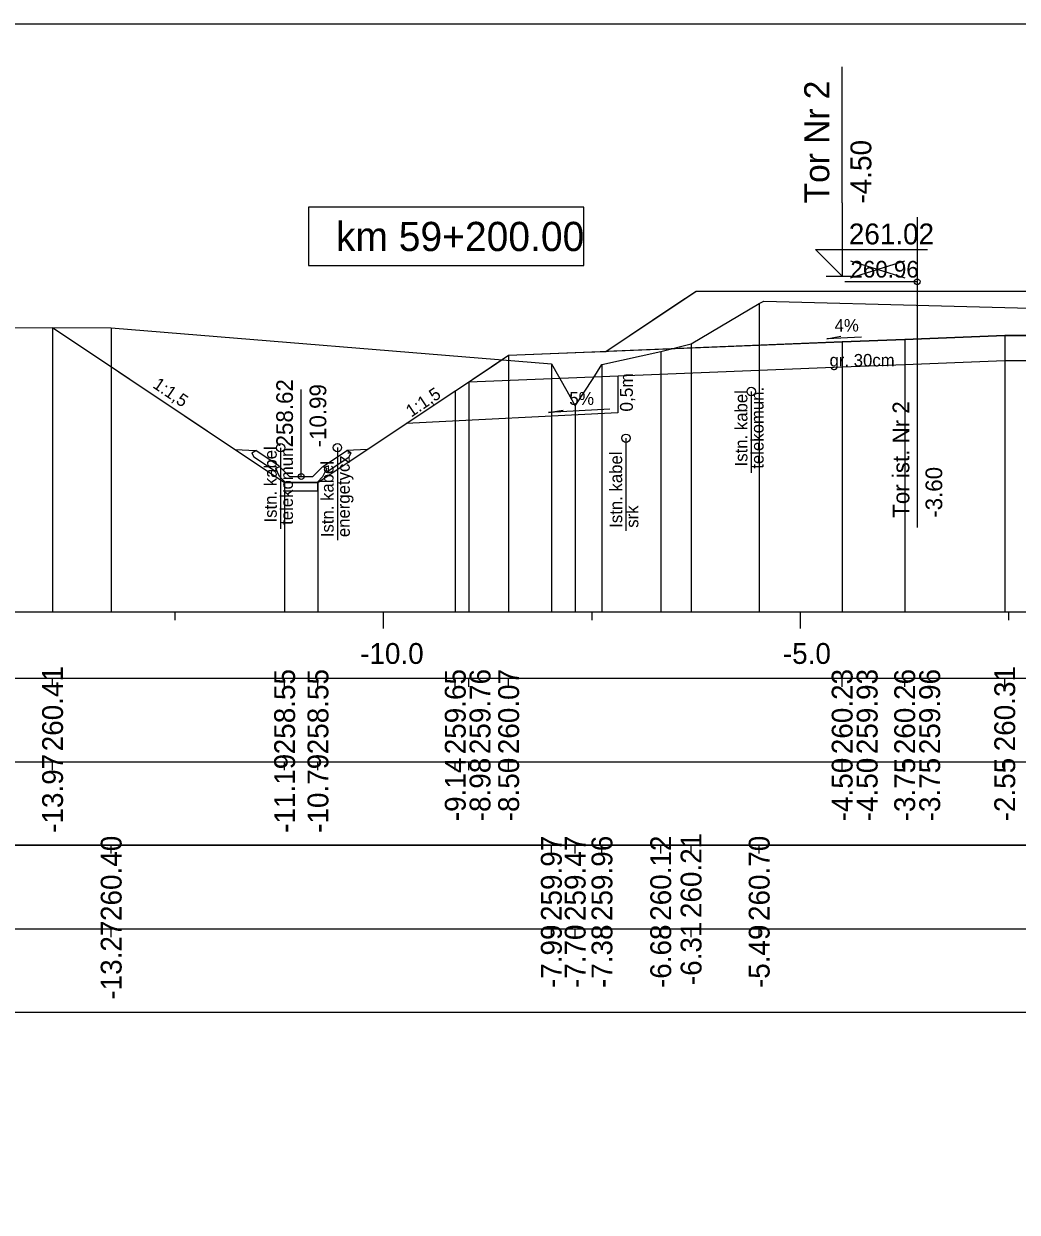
# Model space of a CAD drawing. Extents: x 6516023 to 6560129, y 5513077 to 5529206.
# Drawn here: x 6517481.4 to 6517493.31, y 5514565.91 to 5514580.16 of the extents above; entities that cross this region are included whole.
import ezdxf

# ---------------------------------------------------------------- set-up
doc = ezdxf.new("R2010")
doc.units = 0
for name, color, linetype in [('IR_default', 7, 'Continuous'), ('TOR_PRZEK_P-kable', 7, 'Continuous'), ('TOR_PRZEK_P-komponent', 7, 'Continuous'), ('TOR_PRZEK_P-odwodnienie', 7, 'Continuous'), ('TOR_PRZEK_P-opisy', 7, 'Continuous'), ('TOR_PRZEK_P-schodkowanie+wymiana', 7, 'Continuous'), ('TOR_PRZEK_P-tabelka istniejace', 7, 'Continuous'), ('TOR_PRZEK_P-tabelka projektowane', 7, 'Continuous'), ('TOR_PRZEK_P-teren istniejacy', 7, 'Continuous'), ('TOR_PRZEK_P-tory istniejace', 7, 'Continuous'), ('TOR_PRZEK_P-tory projektowane', 7, 'Continuous'), ('TOR_PRZEK_P-uklad odniesienia', 7, 'Continuous'), ('TOR_PRZEK_P-warstwa ochronna I', 7, 'Continuous'), ('TOR_PRZEK_P-warstwa ochronna II', 7, 'Continuous'), ('TOR_PS_T-skarpy projektowane', 7, 'Continuous'), ('TOR_RAMKI-ramka+tabelka 1', 7, 'Continuous')]:
    doc.layers.add(name, color=color, linetype=linetype)

msp = doc.modelspace()

# ---------------------------------------------------------------- linework, layer by layer
at = {"layer": 'IR_default'}
msp.add_lwpolyline([(6517481.742, 5514576.513), (6517484.118, 5514574.929), (6517484.526, 5514574.657), (6517484.836, 5514574.657), (6517484.926, 5514574.657), (6517486.206, 5514575.511), (6517486.573, 5514575.755), (6517486.574, 5514575.755), (6517486.575, 5514575.756), (6517487.07, 5514576.086), (6517487.213, 5514576.181), (6517488.117, 5514576.217), (6517488.378, 5514576.228), (6517489.22, 5514576.789), (6517489.463, 5514576.951), (6517492.179, 5514576.951), (6517492.963, 5514576.951), (6517493.739, 5514576.951)], dxfattribs=at)
at = {"layer": 'TOR_PRZEK_P-kable'}
for p, q in [((6517490.122, 5514575.747), (6517490.122, 5514574.773)), ((6517488.62, 5514575.187), (6517488.62, 5514574.077)), ((6517484.477, 5514575.073), (6517484.477, 5514574.1)), ((6517485.159, 5514575.074), (6517485.159, 5514573.964))]:
    msp.add_line(p, q, dxfattribs=at)
for centre in [(6517490.122, 5514575.747), (6517488.62, 5514575.187), (6517484.477, 5514575.073), (6517485.159, 5514575.074)]:
    msp.add_circle(centre, 0.05, dxfattribs=at)
at = {"layer": 'TOR_PRZEK_P-komponent'}
msp.add_lwpolyline([(6517489.463, 5514576.951), (6517492.963, 5514576.951), (6517493.963, 5514576.951), (6517497.463, 5514576.951), (6517498.013, 5514576.952), (6517501.513, 5514576.952), (6517502.858, 5514576.055), (6517499.013, 5514576.209), (6517495.713, 5514576.341), (6517494.963, 5514576.371), (6517493.763, 5514576.419), (6517493.163, 5514576.419), (6517491.963, 5514576.371), (6517491.213, 5514576.341), (6517488.378, 5514576.228)], close=True, dxfattribs=at)
at = {"layer": 'TOR_PRZEK_P-odwodnienie'}
for p, q in [((6517484.726, 5514574.727), (6517484.726, 5514575.771)), ((6517484.461, 5514574.853), (6517484.181, 5514575.04)), ((6517484.991, 5514574.853), (6517485.271, 5514575.04)), ((6517484.417, 5514574.786), (6517484.156, 5514574.961)), ((6517485.035, 5514574.786), (6517485.296, 5514574.961)), ((6517484.428, 5514574.803), (6517484.417, 5514574.786)), ((6517484.419, 5514574.822), (6517484.466, 5514574.846)), ((6517484.461, 5514574.853), (6517484.453, 5514574.84)), ((6517484.586, 5514574.727), (6517484.466, 5514574.846)), ((6517484.586, 5514574.727), (6517484.866, 5514574.727)), ((6517484.866, 5514574.727), (6517484.986, 5514574.846)), ((6517484.986, 5514574.846), (6517485.034, 5514574.822)), ((6517484.991, 5514574.853), (6517484.999, 5514574.84)), ((6517485.024, 5514574.803), (6517485.035, 5514574.786)), ((6517484.536, 5514574.657), (6517484.916, 5514574.657))]:
    msp.add_line(p, q, dxfattribs=at)
for points in [[(6517483.935, 5514575.052), (6517484.181, 5514575.04)], [(6517484.131, 5514575.013), (6517484.181, 5514575.04)], [(6517484.131, 5514575.013), (6517484.156, 5514574.961)], [(6517485.518, 5514575.052), (6517485.271, 5514575.04)], [(6517485.321, 5514575.013), (6517485.271, 5514575.04)], [(6517485.321, 5514575.013), (6517485.296, 5514574.961)], [(6517484.453, 5514574.84), (6517484.418, 5514574.822)], [(6517484.418, 5514574.822), (6517484.428, 5514574.803)], [(6517484.466, 5514574.727), (6517484.419, 5514574.822)], [(6517484.536, 5514574.657), (6517484.466, 5514574.727)], [(6517484.916, 5514574.657), (6517484.986, 5514574.727)], [(6517484.986, 5514574.727), (6517485.034, 5514574.822)], [(6517484.999, 5514574.84), (6517485.034, 5514574.822)], [(6517485.034, 5514574.822), (6517485.024, 5514574.803)], [(6517484.526, 5514574.657), (6517484.525, 5514574.658), (6517484.526, 5514574.657), (6517484.525, 5514574.657), (6517484.526, 5514574.657), (6517484.526, 5514574.657), (6517484.526, 5514574.657), (6517484.526, 5514574.658)], [(6517484.526, 5514574.657), (6517484.526, 5514574.657), (6517484.526, 5514574.657), (6517484.526, 5514574.656), (6517484.526, 5514574.657), (6517484.527, 5514574.656), (6517484.526, 5514574.657), (6517484.527, 5514574.657)], [(6517484.926, 5514574.657), (6517484.526, 5514574.657), (6517484.526, 5514574.557), (6517484.926, 5514574.557), (6517484.926, 5514574.657)], [(6517484.926, 5514574.657), (6517484.925, 5514574.658), (6517484.926, 5514574.657), (6517484.925, 5514574.657), (6517484.926, 5514574.657), (6517484.926, 5514574.657), (6517484.926, 5514574.657), (6517484.926, 5514574.658)], [(6517484.926, 5514574.657), (6517484.926, 5514574.657), (6517484.926, 5514574.657), (6517484.926, 5514574.656), (6517484.926, 5514574.657), (6517484.927, 5514574.656), (6517484.926, 5514574.657), (6517484.927, 5514574.657)]]:
    msp.add_lwpolyline(points, dxfattribs=at)
msp.add_circle((6517484.726, 5514574.727), 0.035, dxfattribs=at)
at = {"layer": 'TOR_PRZEK_P-opisy'}
msp.add_lwpolyline([(6517491.446, 5514576.399), (6517491.028, 5514576.38), (6517491.196, 5514576.409)], dxfattribs=at)
at = {"layer": 'TOR_PRZEK_P-schodkowanie+wymiana'}
for p, q in [((6517488.521, 5514575.933), (6517488.521, 5514575.49)), ((6517488.521, 5514575.49), (6517485.985, 5514575.363))]:
    msp.add_line(p, q, dxfattribs=at)
at = {"layer": 'TOR_PRZEK_P-tabelka istniejace'}
for p, q in [((6517482.446, 5514570.206), (6517482.446, 5514570.306)), ((6517487.725, 5514570.206), (6517487.725, 5514570.306)), ((6517488.011, 5514570.206), (6517488.011, 5514570.306)), ((6517488.332, 5514570.206), (6517488.332, 5514570.306)), ((6517489.037, 5514570.206), (6517489.037, 5514570.306)), ((6517489.401, 5514570.206), (6517489.401, 5514570.306)), ((6517490.218, 5514570.206), (6517490.218, 5514570.306)), ((6517452.663, 5514569.306), (6517538.463, 5514569.306)), ((6517482.446, 5514569.206), (6517482.446, 5514569.306)), ((6517487.725, 5514569.206), (6517487.725, 5514569.306)), ((6517488.011, 5514569.206), (6517488.011, 5514569.306)), ((6517488.332, 5514569.206), (6517488.332, 5514569.306)), ((6517489.037, 5514569.206), (6517489.037, 5514569.306)), ((6517489.401, 5514569.206), (6517489.401, 5514569.306)), ((6517490.218, 5514569.206), (6517490.218, 5514569.306))]:
    msp.add_line(p, q, dxfattribs=at)
for points in [[(6517490.218, 5514576.804), (6517490.218, 5514573.306), (6517490.218, 5514573.176), (6517490.218, 5514573.106)], [(6517482.446, 5514576.511), (6517482.446, 5514573.306), (6517482.446, 5514573.176), (6517482.446, 5514573.106)], [(6517489.401, 5514576.32), (6517489.401, 5514573.306), (6517489.401, 5514573.176), (6517489.401, 5514573.106)], [(6517489.037, 5514576.228), (6517489.037, 5514573.306), (6517489.037, 5514573.176), (6517489.037, 5514573.106)], [(6517487.725, 5514576.077), (6517487.725, 5514573.306), (6517487.725, 5514573.176), (6517487.725, 5514573.106)], [(6517488.332, 5514576.069), (6517488.332, 5514573.306), (6517488.332, 5514573.176), (6517488.332, 5514573.106)], [(6517488.011, 5514575.577), (6517488.011, 5514573.306), (6517488.011, 5514573.176), (6517488.011, 5514573.106)]]:
    msp.add_lwpolyline(points, dxfattribs=at)
msp.add_lwpolyline([(6517452.663, 5514570.306), (6517452.663, 5514568.306), (6517538.463, 5514568.306), (6517538.463, 5514570.306)], close=True, dxfattribs=at)
at = {"layer": 'TOR_PRZEK_P-tabelka projektowane'}
for p, q in [((6517481.743, 5514572.206), (6517481.743, 5514572.306)), ((6517484.526, 5514572.206), (6517484.526, 5514572.306)), ((6517484.926, 5514572.206), (6517484.926, 5514572.306)), ((6517486.573, 5514572.206), (6517486.573, 5514572.306)), ((6517486.734, 5514572.206), (6517486.734, 5514572.306)), ((6517487.213, 5514572.206), (6517487.213, 5514572.306)), ((6517491.213, 5514572.206), (6517491.213, 5514572.306)), ((6517491.213, 5514572.206), (6517491.213, 5514572.306)), ((6517491.963, 5514572.206), (6517491.963, 5514572.306)), ((6517491.963, 5514572.206), (6517491.963, 5514572.306)), ((6517493.163, 5514572.206), (6517493.163, 5514572.306)), ((6517493.163, 5514572.206), (6517493.163, 5514572.306)), ((6517452.663, 5514571.306), (6517538.463, 5514571.306)), ((6517481.743, 5514571.206), (6517481.743, 5514571.306)), ((6517484.526, 5514571.206), (6517484.526, 5514571.306)), ((6517484.926, 5514571.206), (6517484.926, 5514571.306)), ((6517486.573, 5514571.206), (6517486.573, 5514571.306)), ((6517486.734, 5514571.206), (6517486.734, 5514571.306)), ((6517487.213, 5514571.206), (6517487.213, 5514571.306)), ((6517491.213, 5514571.206), (6517491.213, 5514571.306)), ((6517491.213, 5514571.206), (6517491.213, 5514571.306)), ((6517491.963, 5514571.206), (6517491.963, 5514571.306)), ((6517491.963, 5514571.206), (6517491.963, 5514571.306)), ((6517493.163, 5514571.206), (6517493.163, 5514571.306)), ((6517493.163, 5514571.206), (6517493.163, 5514571.306))]:
    msp.add_line(p, q, dxfattribs=at)
for points in [[(6517481.743, 5514576.513), (6517481.743, 5514573.306), (6517481.743, 5514573.176), (6517481.743, 5514573.106)], [(6517491.213, 5514576.341), (6517491.213, 5514573.306), (6517491.213, 5514573.176), (6517491.213, 5514573.106)], [(6517491.963, 5514576.371), (6517491.963, 5514573.306), (6517491.963, 5514573.176), (6517491.963, 5514573.106)], [(6517493.163, 5514576.419), (6517493.163, 5514573.306), (6517493.163, 5514573.176), (6517493.163, 5514573.106)], [(6517487.213, 5514576.181), (6517487.213, 5514573.306), (6517487.213, 5514573.176), (6517487.213, 5514573.106)], [(6517491.213, 5514576.041), (6517491.213, 5514573.306), (6517491.213, 5514573.176), (6517491.213, 5514573.106)], [(6517491.963, 5514576.071), (6517491.963, 5514573.306), (6517491.963, 5514573.176), (6517491.963, 5514573.106)], [(6517493.163, 5514576.119), (6517493.163, 5514573.306), (6517493.163, 5514573.176), (6517493.163, 5514573.106)], [(6517486.573, 5514575.755), (6517486.573, 5514573.306), (6517486.573, 5514573.176), (6517486.573, 5514573.106)], [(6517486.734, 5514575.862), (6517486.734, 5514573.306), (6517486.734, 5514573.176), (6517486.734, 5514573.106)], [(6517484.526, 5514574.657), (6517484.526, 5514573.306), (6517484.526, 5514573.176), (6517484.526, 5514573.106)], [(6517484.926, 5514574.657), (6517484.926, 5514573.306), (6517484.926, 5514573.176), (6517484.926, 5514573.106)]]:
    msp.add_lwpolyline(points, dxfattribs=at)
msp.add_lwpolyline([(6517452.663, 5514572.306), (6517452.663, 5514570.306), (6517538.463, 5514570.306), (6517538.463, 5514572.306)], close=True, dxfattribs=at)
at = {"layer": 'TOR_PRZEK_P-teren istniejacy'}
msp.add_lwpolyline([(6517479.206, 5514576.52), (6517482.446, 5514576.511), (6517487.725, 5514576.077), (6517487.91, 5514575.754), (6517488.011, 5514575.577), (6517488.226, 5514575.902), (6517488.332, 5514576.069), (6517489.037, 5514576.228), (6517489.401, 5514576.32), (6517490.218, 5514576.804), (6517490.275, 5514576.831), (6517500.928, 5514576.552), (6517501.461, 5514576.542), (6517502.404, 5514576.197), (6517502.442, 5514576.18), (6517503.944, 5514576.184), (6517508.272, 5514576.183)], dxfattribs=at)
at = {"layer": 'TOR_PRZEK_P-tory istniejace'}
for p, q in [((6517492.112, 5514577.838), (6517492.112, 5514574.118)), ((6517491.313, 5514577.11), (6517491.965, 5514577.313)), ((6517491.313, 5514577.313), (6517491.965, 5514577.11)), ((6517492.113, 5514577.063), (6517491.247, 5514577.063))]:
    msp.add_line(p, q, dxfattribs=at)
msp.add_circle((6517492.113, 5514577.063), 0.035, dxfattribs=at)
at = {"layer": 'TOR_PRZEK_P-tory projektowane'}
for p, q in [((6517491.213, 5514578.009), (6517491.213, 5514579.641)), ((6517491.213, 5514578.009), (6517491.213, 5514577.131)), ((6517491.213, 5514577.131), (6517490.894, 5514577.45)), ((6517490.894, 5514577.45), (6517492.238, 5514577.45)), ((6517491.021, 5514577.131), (6517491.405, 5514577.131))]:
    msp.add_line(p, q, dxfattribs=at)
at = {"layer": 'TOR_PRZEK_P-uklad odniesienia'}
for p, q in [((6517456.463, 5514573.106), (6517538.463, 5514573.106)), ((6517483.213, 5514573.006), (6517483.213, 5514573.106)), ((6517485.713, 5514572.906), (6517485.713, 5514573.106)), ((6517488.213, 5514573.006), (6517488.213, 5514573.106)), ((6517490.713, 5514572.906), (6517490.713, 5514573.106)), ((6517493.213, 5514573.006), (6517493.213, 5514573.106))]:
    msp.add_line(p, q, dxfattribs=at)
msp.add_lwpolyline([(6517488.113, 5514577.956), (6517484.813, 5514577.956), (6517484.813, 5514577.256), (6517488.113, 5514577.256)], close=True, dxfattribs=at)
at = {"layer": 'TOR_PRZEK_P-warstwa ochronna I'}
msp.add_lwpolyline([(6517486.734, 5514575.862), (6517491.213, 5514576.041), (6517491.963, 5514576.071), (6517493.163, 5514576.119), (6517493.763, 5514576.119), (6517494.963, 5514576.071), (6517495.713, 5514576.041), (6517499.013, 5514575.909), (6517499.763, 5514575.879), (6517504.715, 5514575.681)], dxfattribs=at)
at = {"layer": 'TOR_PRZEK_P-warstwa ochronna II'}
msp.add_lwpolyline([(6517481.743, 5514576.513), (6517484.526, 5514574.657), (6517484.926, 5514574.657), (6517486.573, 5514575.755), (6517486.575, 5514575.755), (6517487.213, 5514576.181), (6517491.213, 5514576.341), (6517491.963, 5514576.371), (6517493.163, 5514576.419), (6517493.763, 5514576.419), (6517494.963, 5514576.371), (6517495.713, 5514576.341), (6517499.013, 5514576.209), (6517499.763, 5514576.179), (6517504.063, 5514576.007), (6517504.933, 5514575.572), (6517507.279, 5514574.399), (6517507.679, 5514574.399), (6517508.729, 5514575.099), (6517510.166, 5514575.096)], dxfattribs=at)
at = {"layer": 'TOR_PS_T-skarpy projektowane'}
msp.add_lwpolyline([(6517488.428, 5514575.534), (6517487.692, 5514575.495), (6517487.865, 5514575.525)], dxfattribs=at)
at = {"layer": 'TOR_RAMKI-ramka+tabelka 1'}
msp.add_lwpolyline([(6517452.013, 5514580.156), (6517699.513, 5514580.156), (6517699.513, 5514551.656), (6517452.013, 5514551.656)], close=True, dxfattribs=at)

# ---------------------------------------------------------------- texts
at = {"layer": 'TOR_PRZEK_P-kable'}
for s, height, p in [('Istn. kabel', 0.14999, (6517490.077, 5514574.849)), ('telekomun.', 0.15, (6517490.271, 5514574.821)), ('Istn. kabel', 0.14999, (6517484.432, 5514574.176)), ('telekomun.', 0.15, (6517484.626, 5514574.148)), ('energetycz.', 0.14999, (6517485.308, 5514574.001)), ('Istn. kabel', 0.14999, (6517488.575, 5514574.113)), ('Istn. kabel', 0.14999, (6517485.114, 5514574)), ('srk', 0.15, (6517488.769, 5514574.113))]:
    msp.add_text(s, height=height, rotation=90.0511, dxfattribs=at).set_placement(p)
at = {"layer": 'TOR_PRZEK_P-odwodnienie'}
for s, p in [('258.62', (6517484.626, 5514575.077)), ('-10.99', (6517485.026, 5514575.077))]:
    msp.add_text(s, height=0.2, rotation=90, dxfattribs=at).set_placement(p)
at = {"layer": 'TOR_PRZEK_P-opisy'}
for s, rotation, p in [('4%', 0.1515, (6517491.123, 5514576.465)), ('1:1,5', 325.9299, (6517482.934, 5514575.801)), ('1:1,5', 34.0701, (6517486.045, 5514575.433))]:
    msp.add_text(s, height=0.15, rotation=rotation, dxfattribs=at).set_placement(p)
at = {"layer": 'TOR_PRZEK_P-schodkowanie+wymiana'}
msp.add_text('0,5m', height=0.1545, rotation=90, dxfattribs=at).set_placement((6517488.703, 5514575.506))
at = {"layer": 'TOR_PRZEK_P-tabelka istniejace'}
for s, p in [('260.40', (6517482.571, 5514569.398)), ('259.97', (6517487.85, 5514569.398)), ('259.47', (6517488.136, 5514569.398)), ('259.96', (6517488.457, 5514569.398)), ('260.12', (6517489.162, 5514569.4)), ('260.21', (6517489.526, 5514569.433)), ('260.70', (6517490.343, 5514569.398)), ('-13.27', (6517482.571, 5514568.455)), ('-7.99', (6517487.85, 5514568.594)), ('-7.70', (6517488.136, 5514568.594)), ('-7.38', (6517488.457, 5514568.594)), ('-6.68', (6517489.162, 5514568.594)), ('-6.31', (6517489.526, 5514568.629)), ('-5.49', (6517490.343, 5514568.594))]:
    msp.add_text(s, height=0.25, rotation=90, dxfattribs=at).set_placement(p)
at = {"layer": 'TOR_PRZEK_P-tabelka projektowane'}
for s, p in [('260.41', (6517481.868, 5514571.433)), ('258.55', (6517484.651, 5514571.397)), ('258.55', (6517485.051, 5514571.397)), ('259.65', (6517486.698, 5514571.397)), ('259.76', (6517486.995, 5514571.398)), ('260.07', (6517487.338, 5514571.398)), ('260.23', (6517491.338, 5514571.398)), ('259.93', (6517491.638, 5514571.398)), ('260.26', (6517492.088, 5514571.398)), ('259.96', (6517492.388, 5514571.398)), ('260.31', (6517493.288, 5514571.433)), ('-13.97', (6517481.868, 5514570.455)), ('-11.19', (6517484.651, 5514570.455)), ('-10.79', (6517485.051, 5514570.455)), ('-9.14', (6517486.698, 5514570.595)), ('-8.98', (6517486.995, 5514570.594)), ('-8.50', (6517487.338, 5514570.594)), ('-4.50', (6517491.338, 5514570.594)), ('-4.50', (6517491.638, 5514570.594)), ('-3.75', (6517492.088, 5514570.593)), ('-3.75', (6517492.388, 5514570.593)), ('-2.55', (6517493.288, 5514570.593))]:
    msp.add_text(s, height=0.25, rotation=90, dxfattribs=at).set_placement(p)
at = {"layer": 'TOR_PRZEK_P-tory istniejace'}
msp.add_text('260.96', height=0.2, dxfattribs=at).set_placement((6517491.313, 5514577.113))
for s, rotation, p in [('Tor ist. Nr 2', 90.0511, (6517492.019, 5514574.233)), ('-3.60', 90, (6517492.413, 5514574.233))]:
    msp.add_text(s, height=0.2, rotation=rotation, dxfattribs=at).set_placement(p)
at = {"layer": 'TOR_PRZEK_P-tory projektowane'}
for s, height, p in [('Tor Nr 2', 0.3, (6517491.058, 5514578.003)), ('-4.50', 0.25, (6517491.563, 5514578.001))]:
    msp.add_text(s, height=height, rotation=90, dxfattribs=at).set_placement(p)
msp.add_text('261.02', height=0.25, dxfattribs=at).set_placement((6517491.293, 5514577.511))
at = {"layer": 'TOR_PRZEK_P-uklad odniesienia'}
for s, height, p in [('km 59+200.00', 0.35, (6517485.141, 5514577.431)), ('-10.0', 0.25, (6517485.432, 5514572.481)), ('-5.0', 0.25, (6517490.502, 5514572.481))]:
    msp.add_text(s, height=height, dxfattribs=at).set_placement(p)
at = {"layer": 'TOR_PRZEK_P-warstwa ochronna I'}
msp.add_text('gr. 30cm', height=0.15, dxfattribs=at).set_placement((6517491.062, 5514576.047))
at = {"layer": 'TOR_PS_T-skarpy projektowane'}
msp.add_text('5%', height=0.1545, dxfattribs=at).set_placement((6517487.939, 5514575.586))

doc.saveas('drawing.dxf')
